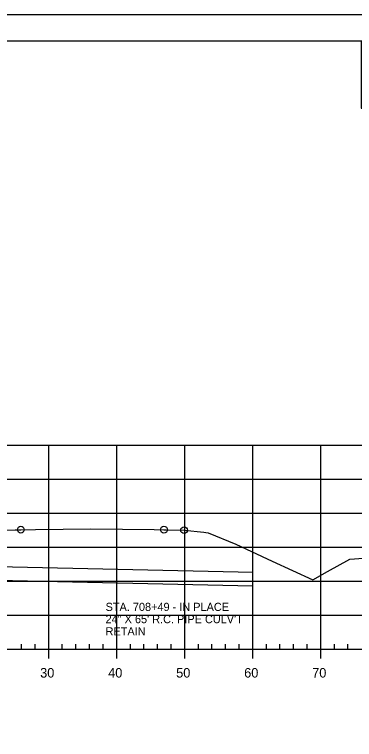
# Model space of a CAD drawing. Extents: x 1359801 to 1362404, y 372415 to 374228.
# Drawn here: x 1360612.5 to 1360662.5, y 373054.6 to 373161.3 of the extents above; entities that cross this region are included whole.
import ezdxf

# ---------------------------------------------------------------- set-up
doc = ezdxf.new("R2010")
doc.units = 0
for name, color, linetype in [('S_DRG_PT_SYM', 7, 'Continuous'), ('S_MAILBOX', 7, 'Continuous'), ('S_PRIMARY_CTL', 7, 'Continuous'), ('S_SHOULDER', 7, 'Continuous'), ('S_UTILITY_POLE_ANNOT', 7, 'Continuous'), ('S_UTL_PT_SYM', 7, 'Continuous'), ('S_WATER_UTILITIES', 7, 'Continuous')]:
    doc.layers.add(name, color=color, linetype=linetype)

msp = doc.modelspace()

# ---------------------------------------------------------------- linework, layer by layer
at = {"layer": 'S_DRG_PT_SYM'}
msp.add_lwpolyline([(1360609.47, 373085.36), (1360612.58, 373085.45), (1360613.43, 373085.48), (1360615.59, 373085.51), (1360623.74, 373085.61), (1360633.04, 373085.5), (1360634.47, 373085.48), (1360634.83, 373085.47), (1360637.44, 373085.41), (1360640.35, 373085.11), (1360640.64, 373085.04), (1360640.95, 373085.01), (1360645.03, 373083.34), (1360650.39, 373080.85), (1360656.35, 373078.11), (1360658.5, 373079.32), (1360661.82, 373081.12), (1360667.79, 373081.58), (1360676.57, 373082.17), (1360677.8, 373082.23), (1360679.79, 373082.35)], dxfattribs=at)
at = {"layer": 'S_MAILBOX'}
for p, q in [((1360442.53, 373097.92), (1360732.53, 373097.92)), ((1360617.53, 373067.92), (1360617.53, 373097.92)), ((1360627.53, 373067.92), (1360627.53, 373097.92)), ((1360637.53, 373067.92), (1360637.53, 373097.92)), ((1360647.53, 373067.92), (1360647.53, 373097.92)), ((1360657.53, 373067.92), (1360657.53, 373097.92)), ((1360442.53, 373092.92), (1360732.53, 373092.92)), ((1360442.53, 373087.92), (1360732.53, 373087.92)), ((1360442.53, 373082.92), (1360732.53, 373082.92)), ((1360442.53, 373077.92), (1360732.53, 373077.92)), ((1360442.53, 373072.92), (1360732.53, 373072.92)), ((1360442.53, 373067.92), (1360732.53, 373067.92))]:
    msp.add_line(p, q, dxfattribs=at)
at = {"layer": 'S_SHOULDER'}
msp.add_line((1360417.13, 373161.28), (1360750.46, 373161.28), dxfattribs=at)
for points in [[(1360417.12, 373161.28), (1360750.46, 373161.28), (1360750.46, 372947.94), (1360417.12, 372947.94)], [(1360663.45, 373157.38), (1360663.45, 373147.5), (1360699.18, 373147.5), (1360699.18, 373144.58), (1360722.38, 373144.58), (1360722.38, 373120.25), (1360745.71, 373120.25), (1360745.71, 372951.92), (1360429.53, 372951.92), (1360429.53, 373157.38)]]:
    msp.add_lwpolyline(points, close=True, dxfattribs=at)
for centre in [(1360613.43, 373085.48), (1360634.47, 373085.48), (1360637.44, 373085.41)]:
    msp.add_circle(centre, 0.5, dxfattribs=at)
at = {"layer": 'S_UTILITY_POLE_ANNOT'}
for p, q in [((1360647.57, 373079.19), (1360595.64, 373080.32)), ((1360647.53, 373077.19), (1360595.64, 373078.32))]:
    msp.add_line(p, q, dxfattribs=at)
at = {"layer": 'S_UTL_PT_SYM'}
msp.add_line((1360429.53, 373157.38), (1360745.71, 373157.38), dxfattribs=at)
at = {"layer": 'S_WATER_UTILITIES'}
for p, q in [((1360442.53, 373067.92), (1360732.53, 373067.92)), ((1360613.53, 373067.92), (1360613.53, 373068.62)), ((1360615.53, 373067.92), (1360615.53, 373068.62)), ((1360617.53, 373066.52), (1360617.53, 373067.92)), ((1360619.53, 373067.92), (1360619.53, 373068.62)), ((1360621.53, 373067.92), (1360621.53, 373068.62)), ((1360623.53, 373067.92), (1360623.53, 373068.62)), ((1360625.53, 373067.92), (1360625.53, 373068.62)), ((1360627.53, 373066.52), (1360627.53, 373067.92)), ((1360629.53, 373067.92), (1360629.53, 373068.62)), ((1360631.53, 373067.92), (1360631.53, 373068.62)), ((1360633.53, 373067.92), (1360633.53, 373068.62)), ((1360635.53, 373067.92), (1360635.53, 373068.62)), ((1360637.53, 373066.52), (1360637.53, 373067.92)), ((1360639.53, 373067.92), (1360639.53, 373068.62)), ((1360641.53, 373067.92), (1360641.53, 373068.62)), ((1360643.53, 373067.92), (1360643.53, 373068.62)), ((1360645.53, 373067.92), (1360645.53, 373068.62)), ((1360647.53, 373066.52), (1360647.53, 373067.92)), ((1360649.53, 373067.92), (1360649.53, 373068.62)), ((1360651.53, 373067.92), (1360651.53, 373068.62)), ((1360653.53, 373067.92), (1360653.53, 373068.62)), ((1360655.53, 373067.92), (1360655.53, 373068.62)), ((1360657.53, 373066.52), (1360657.53, 373067.92)), ((1360659.53, 373067.92), (1360659.53, 373068.62)), ((1360661.53, 373067.92), (1360661.53, 373068.62))]:
    msp.add_line(p, q, dxfattribs=at)

# ---------------------------------------------------------------- texts
at = {"layer": 'S_PRIMARY_CTL'}
for s, p in [('30', (1360616.27, 373063.72)), ('40', (1360626.27, 373063.72)), ('50', (1360636.27, 373063.72)), ('60', (1360646.27, 373063.72)), ('70', (1360656.27, 373063.72))]:
    msp.add_text(s, height=1.4, dxfattribs=at).set_placement(p)
at = {"layer": 'S_UTILITY_POLE_ANNOT'}
for s, p in [('STA. 708+49 - IN PLACE', (1360625.89, 373073.52)), ('24" X 65\' R.C. PIPE CULV\'T', (1360625.89, 373071.72)), ('RETAIN ', (1360625.89, 373069.92))]:
    msp.add_text(s, height=1.2, dxfattribs=at).set_placement(p)

doc.saveas('drawing.dxf')
